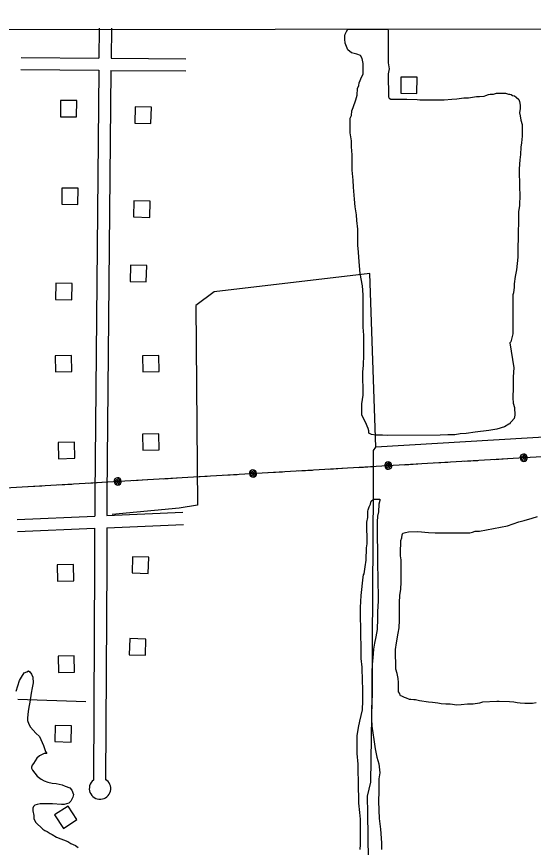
# Model space of a CAD drawing. Extents: x 3297716 to 3335574, y 688621 to 713991.
# Drawn here: x 3302403 to 3303676, y 710172 to 712216 of the extents above; entities that cross this region are included whole.
import ezdxf

# ---------------------------------------------------------------- set-up
doc = ezdxf.new("R2010")
doc.units = 0
for name, color, linetype in [('V-BLDG-OTLN', 7, 'Continuous'), ('V-GRID-FRAM', 7, 'Continuous'), ('V-ROAD-CNTR', 7, 'Continuous'), ('V-SITE-VEGE', 7, 'Continuous'), ('V-TOPO-SHOR', 7, 'Continuous'), ('V-UTIL-LINE', 7, 'Continuous')]:
    doc.layers.add(name, color=color, linetype=linetype)

msp = doc.modelspace()

# ---------------------------------------------------------------- linework, layer by layer
at = {"layer": 'V-BLDG-OTLN'}
for points in [[(3303389.4, 712027.2), (3303389.9, 712067.2), (3303349.9, 712067.6), (3303349.4, 712027.6)], [(3302550.8, 711969.6), (3302551.3, 712009.6), (3302511.3, 712010), (3302510.8, 711970)], [(3302695, 711994.5), (3302694, 711954.5), (3302734, 711953.5), (3302735, 711993.5)], [(3302554.3, 711754.1), (3302554.7, 711794.1), (3302514.7, 711794.5), (3302514.3, 711754.5)], [(3302692, 711763.4), (3302691, 711723.4), (3302731, 711722.4), (3302732, 711762.4)], [(3302683.6, 711604.7), (3302682.6, 711564.7), (3302722.6, 711563.7), (3302723.6, 711603.7)], [(3302500, 711560.4), (3302498.9, 711520.4), (3302538.9, 711519.4), (3302539.9, 711559.4)], [(3302539, 711342.7), (3302538.1, 711382.7), (3302498.1, 711381.8), (3302499, 711341.9)], [(3302754.2, 711342.7), (3302753.3, 711382.7), (3302713.3, 711381.8), (3302714.2, 711341.9)], [(3302754.2, 711149.9), (3302753.3, 711189.9), (3302713.3, 711189.1), (3302714.2, 711149.1)], [(3302546.4, 711129.4), (3302545.6, 711169.4), (3302505.6, 711168.5), (3302506.4, 711128.5)], [(3302688.5, 710887.4), (3302687.5, 710847.4), (3302727.4, 710846.4), (3302728.5, 710886.4)], [(3302544, 710828.3), (3302543.2, 710868.3), (3302503.2, 710867.4), (3302504, 710827.4)], [(3302681.6, 710685.8), (3302680.5, 710645.8), (3302720.5, 710644.8), (3302721.6, 710684.8)], [(3302545.9, 710603.2), (3302545.1, 710643.2), (3302505.1, 710642.3), (3302505.9, 710602.4)], [(3302498.4, 710472.3), (3302497.4, 710432.3), (3302537.4, 710431.3), (3302538.4, 710471.3)], [(3302551.8, 710240.5), (3302529.9, 710273.9), (3302496.5, 710252), (3302518.4, 710218.5)]]:
    msp.add_lwpolyline(points, close=True, dxfattribs=at)
at = {"layer": 'V-GRID-FRAM'}
msp.add_lwpolyline([(3301838.5, 712184.2), (3333346.2, 712216.3), (3333372.6, 694031.5), (3301849.1, 693999.4), (3301838.5, 712184.2)], dxfattribs=at)
at = {"layer": 'V-ROAD-CNTR'}
for points in [[(3302606.5, 712188), (3302605.8, 712114.4)], [(3302636.5, 712187.7), (3302635.8, 712114.1)], [(3302413.9, 712116), (3302605.8, 712114.4)], [(3302635.8, 712114.1), (3302820, 712112.6)], [(3302413.6, 712086), (3302605.5, 712084.4)], [(3302605.5, 712084.4), (3302595.5, 711038.8), (3302595.4, 710987.4)], [(3302635.5, 712084.1), (3302625.5, 711038.6), (3302625.4, 710988.8)], [(3302635.5, 712084.1), (3302819.8, 712082.6)], [(3302404.3, 710979.2), (3302595.4, 710987.4)], [(3302625.4, 710988.8), (3302812.8, 710996.9)], [(3302625.3, 710958.7), (3302814.1, 710966.9)], [(3302405.6, 710949.2), (3302595.3, 710957.4)], [(3302595.3, 710957.4), (3302595.1, 710869.5), (3302592.1, 710337.6)], [(3302625.3, 710958.7), (3302625.1, 710869.4), (3302622.1, 710337.6)]]:
    msp.add_lwpolyline(points, dxfattribs=at)
msp.add_arc((3302608.5, 710316.9), 26.4, 128.4256, 58.9257, dxfattribs=at)
at = {"layer": 'V-SITE-VEGE'}
for p, q in [((3303211.5, 712168.9), (3303212.6, 712173.3)), ((3303211.6, 712161.2), (3303211.5, 712168.9)), ((3303212.6, 712173.3), (3303215.9, 712179.9)), ((3303215.9, 712179.9), (3303219.1, 712185.5)), ((3303219.1, 712185.5), (3303219.2, 712185.6)), ((3303219.2, 712185.6), (3303317.9, 712185.7)), ((3303317.9, 712185.7), (3303318.2, 712181.6)), ((3303318.2, 712181.6), (3303318.6, 712102.3)), ((3303212.7, 712151.3), (3303211.6, 712161.2)), ((3303219.4, 712134.8), (3303212.7, 712151.3)), ((3303228.2, 712127.2), (3303219.4, 712134.8)), ((3303241.5, 712123.9), (3303228.2, 712127.2)), ((3303250.3, 712120.7), (3303241.5, 712123.9)), ((3303254.7, 712113), (3303250.3, 712120.7)), ((3303257, 712100.9), (3303254.7, 712113)), ((3303257.1, 712074.5), (3303257, 712100.9)), ((3303318.6, 712102.3), (3303320.9, 712088)), ((3303320.9, 712088), (3303318.8, 712075.9)), ((3303247.3, 712053.5), (3303253.9, 712069)), ((3303253.9, 712069), (3303257.1, 712074.5)), ((3303318.8, 712075.9), (3303319.1, 712018.6)), ((3303243, 712039.2), (3303246.3, 712046.9)), ((3303246.3, 712046.9), (3303247.3, 712053.5)), ((3303242, 712022.7), (3303243, 712039.2)), ((3303559, 712022.1), (3303565.6, 712024.3)), ((3303565.6, 712024.3), (3303570, 712025.4)), ((3303570, 712025.4), (3303577.7, 712025.5)), ((3303577.7, 712025.5), (3303585.4, 712027.7)), ((3303585.4, 712027.7), (3303607.4, 712027.8)), ((3303607.4, 712027.8), (3303615.1, 712025.6)), ((3303615.1, 712025.6), (3303618.4, 712025.7)), ((3303618.4, 712025.7), (3303621.7, 712024.6)), ((3303621.7, 712024.6), (3303625.1, 712022.4)), ((3303232.2, 711992.9), (3303238.7, 712011.6)), ((3303238.7, 712011.6), (3303242, 712022.7)), ((3303319.1, 712018.6), (3303321.3, 712015.4)), ((3303321.3, 712015.4), (3303324.6, 712013.2)), ((3303324.6, 712013.2), (3303364.2, 712013.4)), ((3303364.2, 712013.4), (3303389.5, 712012.4)), ((3303389.5, 712012.4), (3303396.1, 712011.3)), ((3303396.1, 712011.3), (3303456.7, 712011.6)), ((3303456.7, 712011.6), (3303475.4, 712012.8)), ((3303475.4, 712012.8), (3303487.5, 712014)), ((3303487.5, 712014), (3303505.1, 712016.3)), ((3303505.1, 712016.3), (3303516.1, 712016.3)), ((3303516.1, 712016.3), (3303535.9, 712019.7)), ((3303535.9, 712019.7), (3303543.6, 712019.8)), ((3303543.6, 712019.8), (3303554.6, 712020.9)), ((3303554.6, 712020.9), (3303559, 712022.1)), ((3303625.1, 712022.4), (3303629.5, 712021.3)), ((3303629.5, 712021.3), (3303633.9, 712018)), ((3303633.9, 712018), (3303640.5, 712012.6)), ((3303640.5, 712012.6), (3303641.6, 712007.1)), ((3303641.6, 712007.1), (3303643.9, 711998.3)), ((3303227.9, 711973.1), (3303229, 711984.1)), ((3303229, 711984.1), (3303232.2, 711992.9)), ((3303643.9, 711990.6), (3303641.8, 711979.5)), ((3303643.9, 711998.3), (3303643.9, 711990.6)), ((3303224.7, 711966.4), (3303227.9, 711973.1)), ((3303224.8, 711930.1), (3303224.7, 711966.4)), ((3303641.8, 711979.5), (3303644, 711971.9)), ((3303644, 711971.9), (3303645.2, 711961.9)), ((3303645.2, 711961.9), (3303648.5, 711951)), ((3303648.5, 711951), (3303648.7, 711922.3)), ((3303228.2, 711910.3), (3303224.8, 711930.1)), ((3303648.7, 711922.3), (3303646.6, 711905.8)), ((3303228.3, 711896), (3303228.2, 711910.3)), ((3303646.6, 711905.8), (3303645.5, 711894.8)), ((3303229.5, 711876.2), (3303228.3, 711896)), ((3303645.5, 711894.8), (3303644.5, 711877.2)), ((3303229.7, 711838.8), (3303229.5, 711876.2)), ((3303642.4, 711864), (3303641.4, 711841.9)), ((3303644.5, 711877.2), (3303642.4, 711864)), ((3303641.4, 711841.9), (3303641.6, 711795.7)), ((3303232, 711813.5), (3303229.7, 711838.8)), ((3303233.2, 711797), (3303232, 711813.5)), ((3303235.6, 711767.2), (3303233.2, 711797)), ((3303641.6, 711795.7), (3303642.8, 711778.1)), ((3303642.8, 711778.1), (3303641.8, 711751.7)), ((3303236.8, 711748.5), (3303235.6, 711767.2)), ((3303240.2, 711728.7), (3303236.8, 711748.5)), ((3303641.8, 711751.7), (3303639.7, 711736.3)), ((3303241.3, 711714.4), (3303240.2, 711728.7)), ((3303639.7, 711736.3), (3303639.8, 711708.7)), ((3303243.6, 711693.5), (3303241.3, 711714.4)), ((3303639.8, 711708.7), (3303638.9, 711687.8)), ((3303243.8, 711653.9), (3303243.6, 711693.5)), ((3303638.9, 711687.8), (3303638.9, 711674.6)), ((3303638.9, 711674.6), (3303638, 711646)), ((3303245, 711636.3), (3303243.8, 711653.9)), ((3303247.3, 711613.2), (3303245, 711636.3)), ((3303638, 711646), (3303638.1, 711624)), ((3303638.1, 711624), (3303634.9, 711593.1)), ((3303249.7, 711584.6), (3303247.3, 711613.2)), ((3303255.4, 711553.8), (3303249.7, 711584.6)), ((3303631.7, 711576.6), (3303628.5, 711559)), ((3303634.9, 711593.1), (3303631.7, 711576.6)), ((3303256.6, 711531.8), (3303255.4, 711553.8)), ((3303628.5, 711559), (3303628.5, 711550.2)), ((3303627.5, 711537), (3303625.3, 711531.4)), ((3303628.5, 711550.2), (3303627.5, 711537)), ((3303257, 711452.5), (3303256.6, 711531.8)), ((3303625.3, 711531.4), (3303625.8, 711435.7)), ((3303258.2, 711432.7), (3303257, 711452.5)), ((3303258.4, 711384.3), (3303258.2, 711432.7)), ((3303625.8, 711435.7), (3303620.4, 711415.8)), ((3303620.4, 711415.8), (3303618.2, 711413.6)), ((3303618.2, 711413.6), (3303628.4, 711352)), ((3303257.4, 711357.9), (3303258.4, 711384.3)), ((3303256.4, 711342.5), (3303257.4, 711357.9)), ((3303628.4, 711352), (3303626.3, 711330)), ((3303256.7, 711285.2), (3303256.4, 711342.5)), ((3303626.3, 711330), (3303626.5, 711294.8)), ((3303626.5, 711294.8), (3303625.5, 711287.1)), ((3303253.5, 711263.2), (3303256.7, 711285.2)), ((3303625.5, 711287.1), (3303625.5, 711278.3)), ((3303625.5, 711278.3), (3303626.7, 711265.1)), ((3303253.6, 711236.8), (3303253.5, 711263.2)), ((3303626.7, 711265.1), (3303630, 711254.1)), ((3303630, 711254.1), (3303630.1, 711235.4)), ((3303257, 711229.1), (3303253.6, 711236.8)), ((3303262.6, 711218.1), (3303257, 711229.1)), ((3303629.1, 711227.6), (3303622.5, 711219.9)), ((3303630.1, 711235.4), (3303629.1, 711227.6)), ((3303269.2, 711202.7), (3303262.6, 711218.1)), ((3303605, 711206.6), (3303586.3, 711201)), ((3303615.9, 711213.3), (3303605, 711206.6)), ((3303618.1, 711214.4), (3303615.9, 711213.3)), ((3303619.2, 711216.6), (3303618.1, 711214.4)), ((3303622.5, 711219.9), (3303619.2, 711216.6)), ((3303270.4, 711197.2), (3303269.2, 711202.7)), ((3303270.4, 711191.7), (3303270.4, 711197.2)), ((3303277, 711188.4), (3303270.4, 711191.7)), ((3303288, 711186.3), (3303277, 711188.4)), ((3303304.5, 711186.4), (3303288, 711186.3)), ((3303315.6, 711185.3), (3303304.5, 711186.4)), ((3303446.5, 711186), (3303315.6, 711185.3)), ((3303465.3, 711187.2), (3303446.5, 711186)), ((3303482.9, 711187.3), (3303465.3, 711187.2)), ((3303496.1, 711189.5), (3303482.9, 711187.3)), ((3303510.4, 711190.7), (3303496.1, 711189.5)), ((3303532.4, 711194.1), (3303510.4, 711190.7)), ((3303566.5, 711197.6), (3303532.4, 711194.1)), ((3303586.3, 711201), (3303566.5, 711197.6)), ((3303274.6, 711016.7), (3303276.7, 711024.4)), ((3303276.7, 711024.4), (3303282.2, 711028.9)), ((3303282.2, 711028.9), (3303297.6, 711028.9)), ((3303297.6, 711025.6), (3303295.5, 711016.8)), ((3303297.6, 711028.9), (3303297.6, 711025.6)), ((3303268.1, 710999.1), (3303269.1, 711002.4)), ((3303269.1, 711002.4), (3303271.3, 711010.1)), ((3303271.3, 711010.1), (3303274.6, 711016.7)), ((3303295.5, 711016.8), (3303294.5, 710998.1)), ((3303266, 710972.6), (3303268.1, 710983.7)), ((3303268.1, 710983.7), (3303268.1, 710999.1)), ((3303292.3, 710987.1), (3303291.3, 710972.8)), ((3303294.5, 710998.1), (3303292.3, 710987.1)), ((3303266.3, 710918.7), (3303266, 710972.6)), ((3303291.3, 710972.8), (3303291.8, 710866)), ((3303264.3, 710879.1), (3303265.2, 710908.8)), ((3303265.2, 710908.8), (3303266.3, 710918.7)), ((3303262.1, 710862.5), (3303264.3, 710879.1)), ((3303258.9, 710844.9), (3303262.1, 710862.5)), ((3303291.8, 710866), (3303293.1, 710837.4)), ((3303256.8, 710837.2), (3303257.8, 710842.7)), ((3303257.8, 710842.7), (3303258.9, 710844.9)), ((3303251.5, 710792), (3303256.8, 710837.2)), ((3303293.1, 710837.4), (3303293.4, 710779)), ((3303250.5, 710762.3), (3303251.5, 710792)), ((3303293.4, 710779), (3303292.4, 710751.5)), ((3303250.9, 710688.6), (3303250.5, 710762.3)), ((3303292.4, 710751.5), (3303292.5, 710735)), ((3303292.5, 710735), (3303291.5, 710708.6)), ((3303291.5, 710708.6), (3303288.3, 710689.8)), ((3303252.1, 710672), (3303250.9, 710688.6)), ((3303285.1, 710674.4), (3303281.9, 710660.1)), ((3303288.3, 710689.8), (3303285.1, 710674.4)), ((3303252.3, 710636.8), (3303252.1, 710672)), ((3303281.9, 710660.1), (3303280.9, 710638.1)), ((3303254.6, 710615.9), (3303252.3, 710636.8)), ((3303280.9, 710638.1), (3303278.8, 710622.6)), ((3303254.8, 710580.7), (3303254.6, 710615.9)), ((3303278.8, 710622.6), (3303279.1, 710546.7)), ((3302414.8, 710590.8), (3302421.4, 710601.8)), ((3302421.4, 710601.8), (3302427.9, 710604)), ((3302427.9, 710604), (3302432.3, 710606.3)), ((3302432.3, 710606.3), (3302435.7, 710604.1)), ((3302435.7, 710604.1), (3302440.1, 710598.6)), ((3302440.1, 710598.6), (3302443.4, 710590.9)), ((3302401.8, 710556.6), (3302410.4, 710583)), ((3302410.4, 710583), (3302414.8, 710590.8)), ((3302443.5, 710576.6), (3302441.4, 710564.5)), ((3302443.4, 710590.9), (3302443.5, 710576.6)), ((3303255.9, 710563.1), (3303254.8, 710580.7)), ((3302441.4, 710564.5), (3302439.2, 710551.3)), ((3303256.1, 710532.3), (3303255.9, 710563.1)), ((3302439.2, 710551.3), (3302436, 710529.2)), ((3303255.1, 710510.2), (3303256.1, 710532.3)), ((3303279.1, 710546.7), (3303278.1, 710532.4)), ((3303278.1, 710532.4), (3303278.2, 710517)), ((3302432.8, 710517.1), (3302431.7, 710506.1)), ((3302436, 710529.2), (3302432.8, 710517.1)), ((3303278.2, 710517), (3303277.1, 710507.1)), ((3302431.7, 710506.1), (3302429.6, 710490.7)), ((3302429.6, 710490.7), (3302429.7, 710484.1)), ((3303248.6, 710482.7), (3303255.1, 710510.2)), ((3303277.1, 710507.1), (3303277.2, 710487.2)), ((3302429.7, 710484.1), (3302433, 710475.3)), ((3302433, 710475.3), (3302437.4, 710467.6)), ((3303245.4, 710467.3), (3303248.6, 710482.7)), ((3303277.2, 710487.2), (3303278.4, 710470.7)), ((3303278.4, 710470.7), (3303283, 710437.7)), ((3302437.4, 710467.6), (3302450.7, 710453.4)), ((3302450.7, 710453.4), (3302459.6, 710444.6)), ((3303242.2, 710446.3), (3303245.4, 710467.3)), ((3302459.6, 710444.6), (3302469.6, 710422.6)), ((3303242.4, 710403.4), (3303242.2, 710446.3)), ((3303283, 710437.7), (3303286.4, 710414.6)), ((3302469.6, 710422.6), (3302474.1, 710408.3)), ((3303286.4, 710414.6), (3303290.9, 710393.7)), ((3302453.2, 710391.7), (3302444.5, 710378.5)), ((3302459.8, 710397.3), (3302453.2, 710391.7)), ((3302470.8, 710402.8), (3302459.8, 710397.3)), ((3302477.4, 710402.9), (3302470.8, 710402.8)), ((3302474.1, 710408.3), (3302477.4, 710402.9)), ((3303244.8, 710377), (3303242.4, 710403.4)), ((3303290.9, 710393.7), (3303295.4, 710377.3)), ((3302441.2, 710374), (3302440.1, 710369.6)), ((3302440.1, 710369.6), (3302440.1, 710367.4)), ((3302444.5, 710378.5), (3302441.2, 710374)), ((3303245.1, 710317.6), (3303244.8, 710377)), ((3303295.4, 710377.3), (3303297.7, 710355.3)), ((3302440.1, 710367.4), (3302442.4, 710361.9)), ((3302442.4, 710361.9), (3302453.5, 710347.7)), ((3302453.5, 710347.7), (3302463.4, 710340)), ((3303297.7, 710355.3), (3303295.6, 710340.9)), ((3302463.4, 710340), (3302471.1, 710335.7)), ((3302471.1, 710335.7), (3302480, 710332.4)), ((3302480, 710332.4), (3302491, 710330.3)), ((3302491, 710330.3), (3302500.9, 710329.2)), ((3302500.9, 710329.2), (3302515.2, 710326)), ((3303295.6, 710340.9), (3303295.8, 710310.1)), ((3302515.2, 710326), (3302522.9, 710322.7)), ((3302522.9, 710322.7), (3302534, 710318.4)), ((3302534, 710318.4), (3302539.5, 710312.9)), ((3302539.5, 710312.9), (3302542.9, 710301.9)), ((3303246.3, 710295.6), (3303245.1, 710317.6)), ((3303295.8, 710310.1), (3303294.8, 710284.8)), ((3302541.8, 710295.3), (3302536.3, 710285.4)), ((3302542.9, 710301.9), (3302541.8, 710295.3)), ((3303246.4, 710281.2), (3303246.3, 710295.6)), ((3302445, 710272.8), (3302442.9, 710268.4)), ((3302442.9, 710268.4), (3302442.9, 710261.8)), ((3302448.3, 710276.1), (3302445, 710272.8)), ((3302453.8, 710277.2), (3302448.3, 710276.1)), ((3302461.5, 710279.5), (3302453.8, 710277.2)), ((3302491.2, 710279.6), (3302461.5, 710279.5)), ((3302513.3, 710277.5), (3302491.2, 710279.6)), ((3302519.9, 710277.6), (3302513.3, 710277.5)), ((3302532, 710280.9), (3302519.9, 710277.6)), ((3302536.3, 710285.4), (3302532, 710280.9)), ((3303248.7, 710258.1), (3303246.4, 710281.2)), ((3303294.8, 710284.8), (3303296.1, 710243)), ((3302442.9, 710261.8), (3302445.1, 710250.8)), ((3302445.1, 710250.8), (3302445.2, 710243.1)), ((3303249.9, 710241.6), (3303248.7, 710258.1)), ((3302445.2, 710243.1), (3302449.6, 710234.3)), ((3302449.6, 710234.3), (3302467.3, 710216.8)), ((3303250.2, 710178.9), (3303249.9, 710241.6)), ((3303296.1, 710243), (3303299.5, 710216.6)), ((3302467.3, 710216.8), (3302472.9, 710213.5)), ((3302472.9, 710213.5), (3302478.4, 710211.3)), ((3302478.4, 710211.3), (3302486.1, 710205.9)), ((3302486.1, 710205.9), (3302490.5, 710203.7)), ((3303299.5, 710216.6), (3303301.9, 710183.6)), ((3302490.5, 710203.7), (3302501.6, 710197.1)), ((3302501.6, 710197.1), (3302529.1, 710186.3)), ((3302529.1, 710186.3), (3302536.9, 710181.9)), ((3303301.9, 710183.6), (3303302, 710167)), ((3302536.9, 710181.9), (3302547.9, 710176.4)), ((3302547.9, 710176.4), (3302554.5, 710172.1)), ((3303249.1, 710166.8), (3303250.2, 710178.9))]:
    msp.add_line(p, q, dxfattribs=at)
for points in [[(3303551.1, 710529.4), (3303543.4, 710527.1), (3303528, 710524.8), (3303513.7, 710524.8), (3303498.3, 710522.5), (3303487.3, 710522.4), (3303470.8, 710524.5), (3303460.9, 710524.5), (3303448.8, 710525.5), (3303441.1, 710526.6), (3303427.8, 710528.7), (3303417.9, 710529.8), (3303395.9, 710533), (3303386, 710535.1), (3303381.6, 710535.1), (3303373.9, 710536.2), (3303370.6, 710536.1), (3303363.9, 710539.4), (3303358.4, 710540.5), (3303351.8, 710543.8), (3303348.5, 710544.8), (3303346.3, 710551.4), (3303344.1, 710554.7), (3303343.9, 710577.8), (3303342.8, 710587.7), (3303340.5, 710599.8), (3303337.2, 710610.8), (3303336.9, 710659.3), (3303339, 710675.8), (3303343.3, 710698.9), (3303345.5, 710712.1), (3303346.5, 710730.9), (3303346.2, 710773.8), (3303347.3, 710792.5), (3303349.4, 710806.8), (3303350.4, 710825.6), (3303350.1, 710879.5), (3303349, 710889.4), (3303348.9, 710907), (3303349.9, 710915.8), (3303349.9, 710926.8), (3303352, 710933.4), (3303353.1, 710941.2), (3303354.2, 710945.6), (3303360.8, 710946.7), (3303368.5, 710948.9), (3303391.6, 710949), (3303418, 710947), (3303434.5, 710946), (3303510.5, 710946.3), (3303519.3, 710946.4), (3303525.9, 710947.5), (3303532.5, 710949.8), (3303543.5, 710949.8), (3303612.3, 710963), (3303640.2, 710973.3), (3303653.1, 710976.8), (3303673.2, 710982.5), (3303686.6, 710986)], [(3303683, 710527.5), (3303674, 710526.2), (3303662, 710526), (3303655.4, 710526.2), (3303644, 710526.9), (3303636.4, 710528.1), (3303628.3, 710529.7), (3303617.4, 710530.4), (3303592.2, 710531), (3303586.4, 710530.7), (3303551.1, 710529.4)]]:
    msp.add_lwpolyline(points, dxfattribs=at)
at = {"layer": 'V-TOPO-SHOR'}
msp.add_line((3302573.8, 710530.1), (3302406.4, 710536), dxfattribs=at)
for points in [[(3307327.2, 711385.5), (3307225.8, 711385.5), (3307030.6, 711363), (3306662.8, 711344.2), (3305893.2, 711295.4), (3305604.2, 711280.4), (3304601.9, 711231.6), (3304365.4, 711227.8), (3304260.3, 711216.6), (3304102.6, 711205.3), (3303288, 711156.5), (3303273, 711584.5), (3302890.1, 711539.4), (3302845, 711505.6), (3302848.8, 711013.9), (3302803.8, 711006.4), (3302638.6, 710991.3)], [(3303258.2, 709868.1), (3303267.2, 709898), (3303270.1, 709918.9), (3303274.6, 709974.2), (3303271.6, 710029.5), (3303268.7, 710255.1), (3303267.2, 710298.4), (3303276.1, 710332.8), (3303279.1, 710549.5), (3303282.1, 711053.1), (3303282.1, 711148.7), (3303288, 711156.5)]]:
    msp.add_lwpolyline(points, dxfattribs=at)
at = {"layer": 'V-UTIL-LINE'}
for points in [[(3301839.2, 711025.3), (3303725, 711135.2), (3304812.2, 711197.7), (3305902.9, 711261.7), (3306941.9, 711324.5)], [(3303505.5, 711122.4), (3303539.5, 711124.3)], [(3303579.4, 711126.7), (3303613.3, 711128.6)], [(3303652.3, 711130.9), (3303650.5, 711133.2), (3303649.8, 711131), (3303651.6, 711128.8), (3303654.5, 711129.3), (3303654.4, 711132.7), (3303651, 711135.9), (3303647.2, 711133.9), (3303646.2, 711129.2), (3303649.5, 711126), (3303653.9, 711125.2), (3303657.4, 711128.5), (3303657.4, 711134), (3303651.8, 711139.9), (3303648.4, 711139), (3303645.6, 711136.9), (3303643.8, 711133.9), (3303643.3, 711130.4), (3303644.2, 711127), (3303646.3, 711124.2), (3303649.3, 711122.4), (3303652.8, 711121.9), (3303656.2, 711122.8), (3303659, 711124.9), (3303660.8, 711128), (3303661.3, 711131.4), (3303660.4, 711134.8), (3303658.3, 711137.6), (3303655.2, 711139.4), (3303651.8, 711139.9)], [(3303172.1, 711102.9), (3303206, 711104.9)], [(3303246, 711107.2), (3303279.9, 711109.2)], [(3303318.8, 711111.5), (3303317.1, 711113.8), (3303316.4, 711111.5), (3303318.1, 711109.4), (3303321, 711109.9), (3303321, 711113.3), (3303317.6, 711116.5), (3303313.8, 711114.5), (3303312.8, 711109.7), (3303316, 711106.5), (3303320.5, 711105.8), (3303324, 711109.1), (3303324, 711114.6), (3303318.3, 711120.5), (3303314.9, 711119.6), (3303312.1, 711117.5), (3303310.3, 711114.4), (3303309.9, 711111), (3303310.7, 711107.6), (3303312.9, 711104.8), (3303315.9, 711103), (3303319.4, 711102.5), (3303322.8, 711103.4), (3303325.6, 711105.5), (3303327.4, 711108.5), (3303327.8, 711112), (3303326.9, 711115.4), (3303324.8, 711118.2), (3303321.8, 711120), (3303318.3, 711120.5)], [(3303357.8, 711113.8), (3303391.7, 711115.7)], [(3303431.6, 711118.1), (3303465.6, 711120)], [(3302838.7, 711083.5), (3302872.6, 711085.5)], [(3302912.5, 711087.8), (3302946.5, 711089.8)], [(3302985.4, 711092.1), (3302983.6, 711094.3), (3302983, 711092.1), (3302984.7, 711090), (3302987.6, 711090.5), (3302987.6, 711093.9), (3302984.1, 711097.1), (3302980.4, 711095.1), (3302979.3, 711090.3), (3302982.6, 711087.1), (3302987, 711086.4), (3302990.6, 711089.7), (3302990.6, 711095.2), (3302984.9, 711101), (3302981.5, 711100.2), (3302978.7, 711098), (3302976.9, 711095), (3302976.4, 711091.5), (3302977.3, 711088.1), (3302979.4, 711085.3), (3302982.5, 711083.6), (3302985.9, 711083.1), (3302989.3, 711084), (3302992.1, 711086.1), (3302993.9, 711089.1), (3302994.4, 711092.6), (3302993.5, 711096), (3302991.4, 711098.8), (3302988.4, 711100.6), (3302984.9, 711101)], [(3303024.3, 711094.3), (3303058.3, 711096.3)], [(3303098.2, 711098.6), (3303132.2, 711100.6)], [(3302505.2, 711064.1), (3302539.2, 711066.1)], [(3302579.1, 711068.4), (3302613, 711070.4)], [(3302652, 711072.6), (3302650.2, 711074.9), (3302649.5, 711072.7), (3302651.3, 711070.6), (3302654.2, 711071.1), (3302654.1, 711074.4), (3302650.7, 711077.6), (3302646.9, 711075.6), (3302645.9, 711070.9), (3302649.2, 711067.7), (3302653.6, 711067), (3302657.1, 711070.3), (3302657.1, 711075.8), (3302651.5, 711081.6), (3302648.1, 711080.7), (3302645.3, 711078.6), (3302643.5, 711075.6), (3302643, 711072.1), (3302643.9, 711068.7), (3302646, 711065.9), (3302649, 711064.1), (3302652.5, 711063.7), (3302655.9, 711064.5), (3302658.7, 711066.7), (3302660.5, 711069.7), (3302661, 711073.2), (3302660.1, 711076.6), (3302658, 711079.4), (3302654.9, 711081.1), (3302651.5, 711081.6)], [(3302690.9, 711074.9), (3302724.9, 711076.9)], [(3302764.8, 711079.2), (3302798.7, 711081.2)], [(3302431.4, 711059.8), (3302465.3, 711061.8)]]:
    msp.add_lwpolyline(points, dxfattribs=at)

doc.saveas('drawing.dxf')
